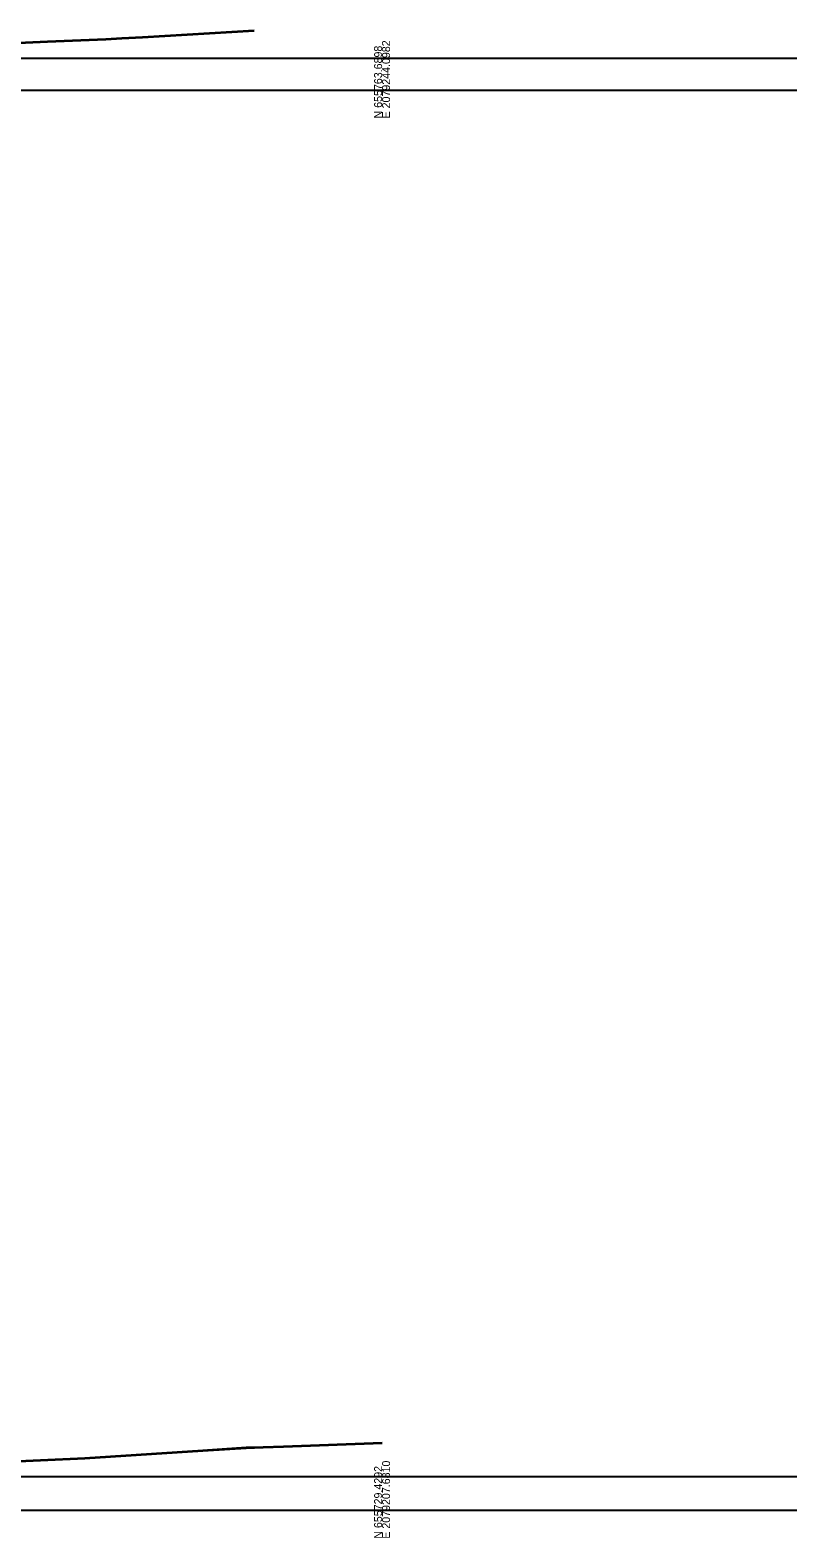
# Model space of a CAD drawing. Extents: x 1131015 to 1136271, y 133453 to 174329.
# Drawn here: x 1131517 to 1131787, y 161158 to 161689 of the extents above; entities that cross this region are included whole.
import ezdxf

# ---------------------------------------------------------------- set-up
doc = ezdxf.new("R2010")
doc.units = 0
for name, color, linetype in [('DESIGN - SCRATCH - User 1', 7, 'Continuous'), ('DESIGN - SHEET - Light Grid', 7, 'Continuous'), ('SURVEY - GROUND - Bottom of Topsoil Layer', 7, 'Continuous'), ('SURVEY - GROUND - Top of Ground', 7, 'Continuous')]:
    doc.layers.add(name, color=color, linetype=linetype)

msp = doc.modelspace()

# ---------------------------------------------------------------- linework, layer by layer
at = {"layer": 'DESIGN - SCRATCH - User 1'}
for p, q in [((1131382.73, 161678.86), (1131786.53, 161678.86)), ((1131340.46, 161667.66), (1131786.53, 161667.66)), ((1131389.1, 161179.56), (1131786.53, 161179.56)), ((1131340.46, 161167.66), (1131786.53, 161167.66))]:
    msp.add_line(p, q, dxfattribs=at)
at = {"layer": 'DESIGN - SHEET - Light Grid'}
for p, q in [((1131340.46, 161667.66), (1131640.46, 161667.66)), ((1131340.46, 161167.66), (1131640.46, 161167.66))]:
    msp.add_line(p, q, dxfattribs=at)
at = {"layer": 'SURVEY - GROUND - Bottom of Topsoil Layer'}
for p, q in [((1131522.59, 161684.6), (1131543.23, 161685.47)), ((1131543.23, 161685.47), (1131548.8, 161685.79)), ((1131548.8, 161685.79), (1131556.12, 161686.16)), ((1131556.12, 161686.16), (1131595.39, 161688.49)), ((1131469.6, 161682.11), (1131522.59, 161684.6)), ((1131535.79, 161185.92), (1131577.34, 161188.62)), ((1131577.34, 161188.62), (1131592.63, 161189.59)), ((1131592.63, 161189.59), (1131598.64, 161189.73)), ((1131598.64, 161189.73), (1131605.69, 161189.97)), ((1131605.69, 161189.97), (1131640.46, 161191.25)), ((1131486.2, 161183.59), (1131535.79, 161185.92))]:
    msp.add_line(p, q, dxfattribs=at)
at = {"layer": 'SURVEY - GROUND - Top of Ground'}
for p, q in [((1131522.59, 161684.85), (1131543.23, 161685.72)), ((1131543.23, 161685.72), (1131548.8, 161686.04)), ((1131548.8, 161686.04), (1131556.12, 161686.41)), ((1131556.12, 161686.41), (1131595.39, 161688.74)), ((1131469.6, 161682.36), (1131522.59, 161684.85)), ((1131535.79, 161186.17), (1131577.34, 161188.87)), ((1131577.34, 161188.87), (1131592.63, 161189.84)), ((1131592.63, 161189.84), (1131598.64, 161189.98)), ((1131598.64, 161189.98), (1131605.69, 161190.22)), ((1131605.69, 161190.22), (1131640.46, 161191.5)), ((1131486.2, 161183.84), (1131535.79, 161186.17))]:
    msp.add_line(p, q, dxfattribs=at)

# ---------------------------------------------------------------- texts
at = {"layer": 'DESIGN - SHEET - Light Grid'}
for s, p in [('N 655763.6898', (1131640.46, 161657.66)), ('E 2079244.0982', (1131643.26, 161657.66)), ('N 655729.4292', (1131640.46, 161157.66)), ('E 2079207.6810', (1131643.26, 161157.66))]:
    msp.add_text(s, height=2.8, rotation=90, dxfattribs=at).set_placement(p)

doc.saveas('drawing.dxf')
